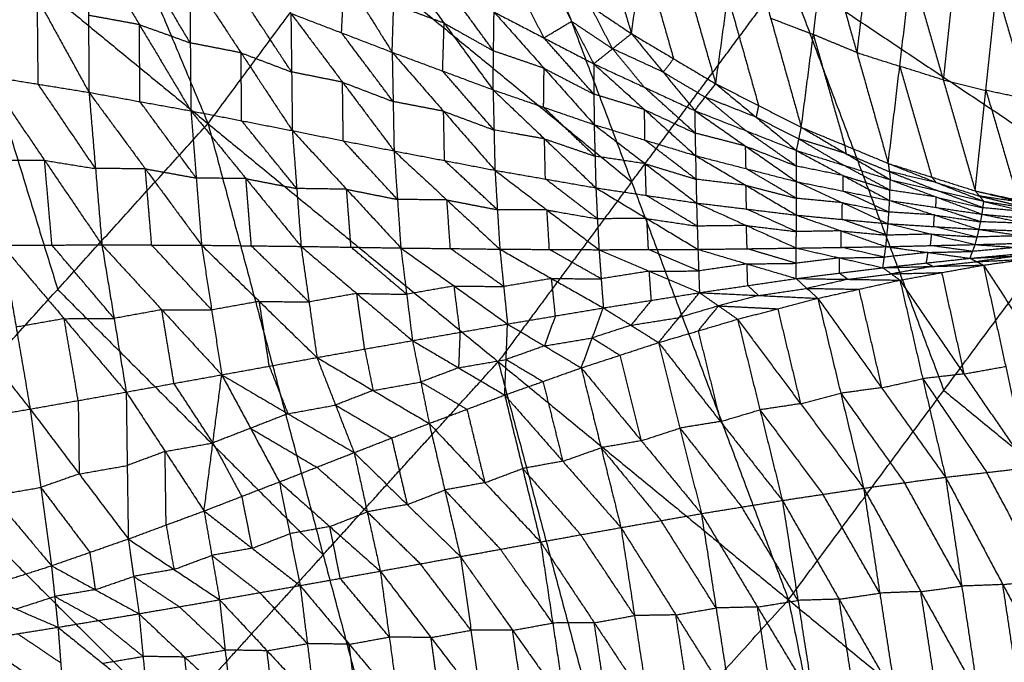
# Model space of a CAD drawing. Header units: millimetres. Extents: x -106 to 110, y -96 to 120.
# Tile 604 of 656: x 39 to 50, y -26 to -19. Entities that reach past the tile are written whole.
import ezdxf

# ---------------------------------------------------------------- set-up
doc = ezdxf.new("R2010")
doc.units = ezdxf.units.MM
doc.header["$MEASUREMENT"] = 0
doc.layers.add('Default', color=7, linetype='Continuous', true_color=0x000000)

msp = doc.modelspace()

# ---------------------------------------------------------------- linework, layer by layer
at = {"layer": 'Default'}
for points in [[(37.507, -11.89, 3.809), (39.241, -16.035, 3.835), (40.976, -20.18, 3.861)], [(46.493, -11.923, 3.861), (48.68, -16.37, 3.907), (50.867, -20.818, 3.952)], [(34.998, -15.273, 3.809), (37.987, -17.727, 3.835), (40.976, -20.18, 3.861)], [(40.976, -20.18, 3.861), (42.457, -18.183, 3.861), (43.937, -16.187, 3.861)], [(43.937, -16.187, 3.861), (45.678, -20.827, 3.907), (47.419, -25.467, 3.952)], [(43.937, -16.187, 3.861), (47.402, -18.502, 3.907), (50.867, -20.818, 3.952)], [(45.002, -16.91, -1.122), (45.339, -18.046, -0.481), (45.676, -19.181, 0.161)], [(45.676, -19.181, 0.161), (45.805, -18.278, -0.528), (45.935, -17.374, -1.218)], [(45.935, -17.374, -1.218), (46.273, -18.556, -0.522), (46.612, -19.738, 0.175)], [(41.961, -17.693, -0.832), (42.491, -18.54, -0.988), (43.02, -19.388, -1.143)], [(37.987, -17.727, 3.835), (38.647, -19.874, 3.848), (39.307, -22.021, 3.861)], [(38.509, -17.751, -1.952), (39.082, -18.792, -1.948), (39.655, -19.833, -1.943)], [(46.612, -19.738, 0.175), (46.746, -18.766, -0.565), (46.88, -17.795, -1.305)], [(46.88, -17.795, -1.305), (47.221, -19.008, -0.558), (47.561, -20.221, 0.19)], [(39.642, -18.123, -1.774), (39.649, -18.978, -1.859), (39.655, -19.833, -1.943)], [(39.642, -18.123, -1.774), (40.214, -19.081, -1.752), (40.786, -20.038, -1.731)], [(42.457, -18.183, 3.861), (44.067, -19.505, 3.884), (45.678, -20.827, 3.907)], [(47.561, -20.221, 0.19), (47.695, -19.191, -0.596), (47.829, -18.16, -1.382)], [(47.829, -18.16, -1.382), (48.178, -19.391, -0.587), (48.526, -20.622, 0.207)], [(40.779, -19.284, -1.654), (40.493, -18.805, -1.665), (40.207, -18.326, -1.676)], [(43.02, -19.388, -1.143), (43.037, -18.856, -0.914), (43.054, -18.325, -0.684)], [(43.054, -18.325, -0.684), (43.597, -19.065, -0.8), (44.14, -19.805, -0.917)], [(45.805, -18.278, -0.528), (45.975, -18.869, -0.18), (46.144, -19.46, 0.168)], [(48.305, -18.312, -1.414), (48.242, -18.852, -1.001), (48.178, -19.391, -0.587)], [(48.526, -20.622, 0.207), (48.654, -19.543, -0.619), (48.782, -18.464, -1.446)], [(48.782, -18.464, -1.446), (49.137, -19.695, -0.61), (49.492, -20.927, 0.225)], [(40.773, -18.53, -1.578), (40.779, -19.284, -1.654), (40.786, -20.038, -1.731)], [(40.773, -18.53, -1.578), (41.343, -19.394, -1.539), (41.912, -20.258, -1.501)], [(42.458, -19.172, -1.255), (42.474, -18.856, -1.121), (42.491, -18.54, -0.988)], [(44.766, -18.572, 0.149), (45.011, -19.044, -0.118), (45.257, -19.516, -0.385)], [(44.766, -18.572, 0.149), (45.221, -18.877, 0.155), (45.676, -19.181, 0.161)], [(45.678, -20.827, 3.907), (46.54, -19.665, 3.907), (47.402, -18.502, 3.907)], [(47.402, -18.502, 3.907), (48.273, -20.822, 3.929), (49.143, -23.142, 3.952)], [(44.145, -19.373, -0.725), (43.874, -19.003, -0.667), (43.603, -18.633, -0.609)], [(49.255, -18.58, -1.47), (49.196, -19.137, -1.04), (49.137, -19.695, -0.61)], [(39.091, -19.742, -2.04), (39.087, -19.267, -1.994), (39.082, -18.792, -1.948)], [(41.904, -19.607, -1.434), (41.619, -19.175, -1.453), (41.334, -18.743, -1.472)], [(44.458, -18.757, -0.193), (44.581, -18.992, -0.326), (44.704, -19.228, -0.46)], [(46.746, -18.766, -0.565), (46.916, -19.373, -0.191), (47.087, -19.979, 0.182)], [(49.492, -20.927, 0.225), (49.611, -19.811, -0.635), (49.729, -18.696, -1.495)], [(49.729, -18.696, -1.495), (50.088, -19.913, -0.625), (50.447, -21.131, 0.245)], [(43.597, -19.065, -0.8), (43.317, -18.961, -0.857), (43.037, -18.856, -0.914)], [(45.466, -19.349, -0.112), (45.344, -19.113, 0.021), (45.221, -18.877, 0.155)], [(40.214, -19.081, -1.752), (39.931, -19.029, -1.805), (39.649, -18.978, -1.859)], [(41.896, -18.956, -1.367), (41.904, -19.607, -1.434), (41.912, -20.258, -1.501)], [(41.896, -18.956, -1.367), (42.458, -19.172, -1.255), (43.02, -19.388, -1.143)], [(41.896, -18.956, -1.367), (42.469, -19.72, -1.312), (43.041, -20.483, -1.257)], [(44.14, -19.805, -0.917), (44.145, -19.373, -0.725), (44.151, -18.941, -0.534)], [(44.151, -18.941, -0.534), (44.704, -19.228, -0.46), (45.257, -19.516, -0.385)], [(44.151, -18.941, -0.534), (44.706, -19.566, -0.614), (45.262, -20.191, -0.693)], [(47.221, -19.008, -0.558), (47.458, -19.099, -0.577), (47.695, -19.191, -0.596)], [(40.221, -19.936, -1.837), (40.217, -19.508, -1.795), (40.214, -19.081, -1.752)], [(40.214, -19.081, -1.752), (40.497, -19.182, -1.703), (40.779, -19.284, -1.654)], [(43.58, -19.596, -1.03), (43.589, -19.331, -0.915), (43.597, -19.065, -0.8)], [(43.597, -19.065, -0.8), (43.871, -19.219, -0.763), (44.145, -19.373, -0.725)], [(44.704, -19.228, -0.46), (44.858, -19.136, -0.289), (45.011, -19.044, -0.118)], [(45.011, -19.044, -0.118), (45.239, -19.196, -0.115), (45.466, -19.349, -0.112)], [(43.031, -19.935, -1.2), (42.745, -19.554, -1.228), (42.458, -19.172, -1.255)], [(45.259, -19.853, -0.539), (44.982, -19.541, -0.5), (44.704, -19.228, -0.46)], [(45.257, -19.516, -0.385), (45.466, -19.349, -0.112), (45.676, -19.181, 0.161)], [(45.676, -19.181, 0.161), (46.027, -19.608, -0.041), (46.378, -20.035, -0.244)], [(45.676, -19.181, 0.161), (46.144, -19.46, 0.168), (46.612, -19.738, 0.175)], [(47.695, -19.191, -0.596), (47.869, -19.806, -0.199), (48.044, -20.421, 0.199)], [(48.178, -19.391, -0.587), (47.936, -19.291, -0.592), (47.695, -19.191, -0.596)], [(41.343, -19.394, -1.539), (41.061, -19.339, -1.597), (40.779, -19.284, -1.654)], [(41.349, -20.148, -1.616), (41.346, -19.771, -1.578), (41.343, -19.394, -1.539)], [(41.343, -19.394, -1.539), (41.623, -19.501, -1.487), (41.904, -19.607, -1.434)], [(43.02, -19.388, -1.143), (43.031, -19.935, -1.2), (43.041, -20.483, -1.257)], [(43.02, -19.388, -1.143), (43.58, -19.596, -1.03), (44.14, -19.805, -0.917)], [(43.02, -19.388, -1.143), (43.591, -20.043, -1.077), (44.161, -20.698, -1.011)], [(44.706, -19.566, -0.614), (44.426, -19.469, -0.67), (44.145, -19.373, -0.725)], [(45.466, -19.349, -0.112), (45.642, -19.562, -0.213), (45.817, -19.775, -0.315)], [(46.027, -19.608, -0.041), (45.747, -19.478, -0.077), (45.466, -19.349, -0.112)], [(48.178, -19.391, -0.587), (48.416, -19.467, -0.603), (48.654, -19.543, -0.619)], [(45.257, -19.516, -0.385), (45.259, -19.853, -0.539), (45.262, -20.191, -0.693)], [(45.257, -19.516, -0.385), (45.817, -19.775, -0.315), (46.378, -20.035, -0.244)], [(45.257, -19.516, -0.385), (45.822, -20.025, -0.434), (46.387, -20.535, -0.482)], [(46.144, -19.46, 0.168), (46.086, -19.534, 0.063), (46.027, -19.608, -0.041)], [(48.654, -19.543, -0.619), (48.831, -20.159, -0.202), (49.009, -20.774, 0.216)], [(49.137, -19.695, -0.61), (48.895, -19.619, -0.615), (48.654, -19.543, -0.619)], [(38.526, -19.651, -2.137), (39.091, -19.742, -2.04), (39.655, -19.833, -1.943)], [(38.526, -19.651, -2.137), (39.162, -20.588, -1.928), (39.798, -21.525, -1.719)], [(42.469, -19.72, -1.312), (42.187, -19.663, -1.373), (41.904, -19.607, -1.434)], [(44.15, -20.251, -0.964), (43.865, -19.924, -0.997), (43.58, -19.596, -1.03)], [(44.701, -19.998, -0.805), (44.704, -19.782, -0.709), (44.706, -19.566, -0.614)], [(44.706, -19.566, -0.614), (44.983, -19.71, -0.577), (45.259, -19.853, -0.539)], [(46.027, -19.608, -0.041), (46.261, -19.747, -0.038), (46.495, -19.886, -0.035)], [(39.727, -20.679, -1.831), (39.409, -20.211, -1.936), (39.091, -19.742, -2.04)], [(42.477, -20.371, -1.379), (42.473, -20.045, -1.346), (42.469, -19.72, -1.312)], [(42.469, -19.72, -1.312), (42.75, -19.828, -1.256), (43.031, -19.935, -1.2)], [(46.382, -20.285, -0.363), (46.1, -20.03, -0.339), (45.817, -19.775, -0.315)], [(46.378, -20.035, -0.244), (46.495, -19.886, -0.035), (46.612, -19.738, 0.175)], [(46.612, -19.738, 0.175), (47.06, -20.109, 0.03), (47.508, -20.479, -0.114)], [(46.612, -19.738, 0.175), (47.087, -19.979, 0.182), (47.561, -20.221, 0.19)], [(49.137, -19.695, -0.61), (49.374, -19.753, -0.622), (49.611, -19.811, -0.635)], [(39.655, -19.833, -1.943), (39.727, -20.679, -1.831), (39.798, -21.525, -1.719)], [(39.655, -19.833, -1.943), (40.221, -19.936, -1.837), (40.786, -20.038, -1.731)], [(39.655, -19.833, -1.943), (40.28, -20.682, -1.736), (40.905, -21.53, -1.528)], [(44.14, -19.805, -0.917), (44.15, -20.251, -0.964), (44.161, -20.698, -1.011)], [(44.14, -19.805, -0.917), (44.701, -19.998, -0.805), (45.262, -20.191, -0.693)], [(44.14, -19.805, -0.917), (44.711, -20.349, -0.842), (45.281, -20.893, -0.767)], [(45.822, -20.025, -0.434), (45.541, -19.939, -0.487), (45.259, -19.853, -0.539)], [(46.495, -19.886, -0.035), (46.719, -20.072, -0.107), (46.943, -20.257, -0.179)], [(47.06, -20.109, 0.03), (46.778, -19.997, -0.002), (46.495, -19.886, -0.035)], [(49.611, -19.811, -0.635), (49.79, -20.42, -0.2), (49.969, -21.029, 0.235)], [(50.088, -19.913, -0.625), (49.849, -19.862, -0.63), (49.611, -19.811, -0.635)], [(40.845, -20.784, -1.63), (40.533, -20.36, -1.733), (40.221, -19.936, -1.837)], [(43.591, -20.043, -1.077), (43.311, -19.989, -1.139), (43.031, -19.935, -1.2)], [(45.272, -20.542, -0.73), (44.986, -20.27, -0.768), (44.701, -19.998, -0.805)], [(47.087, -19.979, 0.182), (47.073, -20.044, 0.106), (47.06, -20.109, 0.03)], [(40.786, -20.038, -1.731), (40.845, -20.784, -1.63), (40.905, -21.53, -1.528)], [(40.786, -20.038, -1.731), (41.349, -20.148, -1.616), (41.912, -20.258, -1.501)], [(40.786, -20.038, -1.731), (41.397, -20.791, -1.526), (42.009, -21.543, -1.321)], [(43.601, -20.59, -1.134), (43.596, -20.317, -1.105), (43.591, -20.043, -1.077)], [(43.591, -20.043, -1.077), (43.871, -20.147, -1.02), (44.15, -20.251, -0.964)], [(45.824, -20.363, -0.588), (45.823, -20.194, -0.511), (45.822, -20.025, -0.434)], [(45.822, -20.025, -0.434), (46.102, -20.155, -0.398), (46.382, -20.285, -0.363)], [(46.378, -20.035, -0.244), (46.382, -20.285, -0.363), (46.387, -20.535, -0.482)], [(46.378, -20.035, -0.244), (46.943, -20.43, -0.266), (47.508, -20.824, -0.289)], [(46.378, -20.035, -0.244), (46.943, -20.257, -0.179), (47.508, -20.479, -0.114)], [(47.06, -20.109, 0.03), (47.298, -20.229, 0.034), (47.535, -20.35, 0.038)], [(37.638, -23.863, 3.861), (39.307, -22.021, 3.861), (40.976, -20.18, 3.861)], [(40.976, -20.18, 3.861), (42.254, -24.968, 3.907), (43.531, -29.757, 3.952)], [(40.976, -20.18, 3.861), (44.197, -22.824, 3.907), (47.419, -25.467, 3.952)], [(41.961, -20.901, -1.411), (41.655, -20.525, -1.514), (41.349, -20.148, -1.616)], [(45.262, -20.191, -0.693), (45.272, -20.542, -0.73), (45.281, -20.893, -0.767)], [(45.262, -20.191, -0.693), (45.824, -20.363, -0.588), (46.387, -20.535, -0.482)], [(45.262, -20.191, -0.693), (45.83, -20.626, -0.615), (46.398, -21.061, -0.536)], [(41.912, -20.258, -1.501), (41.961, -20.901, -1.411), (42.009, -21.543, -1.321)], [(41.912, -20.258, -1.501), (42.477, -20.371, -1.379), (43.041, -20.483, -1.257)], [(41.912, -20.258, -1.501), (42.514, -20.909, -1.302), (43.116, -21.561, -1.102)], [(44.711, -20.349, -0.842), (44.43, -20.3, -0.903), (44.15, -20.251, -0.964)], [(46.943, -20.43, -0.266), (46.663, -20.357, -0.315), (46.382, -20.285, -0.363)], [(47.508, -20.652, -0.201), (47.226, -20.455, -0.19), (46.943, -20.257, -0.179)], [(47.508, -20.479, -0.114), (47.535, -20.35, 0.038), (47.561, -20.221, 0.19)], [(47.561, -20.221, 0.19), (48.044, -20.421, 0.199), (48.526, -20.622, 0.207)], [(47.561, -20.221, 0.19), (48.056, -20.512, 0.091), (48.55, -20.803, -0.008)], [(43.079, -21.022, -1.18), (42.778, -20.696, -1.28), (42.477, -20.371, -1.379)], [(44.721, -20.795, -0.889), (44.716, -20.572, -0.865), (44.711, -20.349, -0.842)], [(44.711, -20.349, -0.842), (44.991, -20.445, -0.786), (45.272, -20.542, -0.73)], [(46.393, -20.798, -0.509), (46.108, -20.58, -0.548), (45.824, -20.363, -0.588)], [(46.948, -20.68, -0.385), (46.945, -20.555, -0.326), (46.943, -20.43, -0.266)], [(46.943, -20.43, -0.266), (47.226, -20.541, -0.234), (47.508, -20.652, -0.201)], [(47.535, -20.35, 0.038), (47.782, -20.496, -0.011), (48.029, -20.641, -0.061)], [(48.056, -20.512, 0.091), (47.795, -20.431, 0.065), (47.535, -20.35, 0.038)], [(48.044, -20.421, 0.199), (48.05, -20.467, 0.145), (48.056, -20.512, 0.091)], [(43.041, -20.483, -1.257), (43.079, -21.022, -1.18), (43.116, -21.561, -1.102)], [(43.041, -20.483, -1.257), (43.601, -20.59, -1.134), (44.161, -20.698, -1.011)], [(43.041, -20.483, -1.257), (43.628, -21.028, -1.069), (44.215, -21.574, -0.881)], [(45.83, -20.626, -0.615), (45.551, -20.584, -0.672), (45.272, -20.542, -0.73)], [(46.387, -20.535, -0.482), (46.393, -20.798, -0.509), (46.398, -21.061, -0.536)], [(46.387, -20.535, -0.482), (46.947, -20.865, -0.404), (47.507, -21.196, -0.326)], [(46.387, -20.535, -0.482), (46.948, -20.68, -0.385), (47.508, -20.824, -0.289)], [(47.508, -20.824, -0.289), (47.508, -20.652, -0.201), (47.508, -20.479, -0.114)], [(47.508, -20.479, -0.114), (48.025, -20.757, -0.124), (48.542, -21.034, -0.134)], [(47.508, -20.479, -0.114), (48.029, -20.641, -0.061), (48.55, -20.803, -0.008)], [(48.056, -20.512, 0.091), (48.297, -20.612, 0.095), (48.538, -20.713, 0.1)], [(39.162, -20.588, -1.928), (38.885, -20.59, -1.972), (38.609, -20.592, -2.015)], [(39.244, -21.529, -1.807), (39.203, -21.058, -1.867), (39.162, -20.588, -1.928)], [(39.162, -20.588, -1.928), (39.444, -20.634, -1.88), (39.727, -20.679, -1.831)], [(44.188, -21.136, -0.946), (43.895, -20.863, -1.04), (43.601, -20.59, -1.134)], [(45.84, -20.977, -0.651), (45.835, -20.801, -0.633), (45.83, -20.626, -0.615)], [(45.83, -20.626, -0.615), (46.111, -20.712, -0.562), (46.393, -20.798, -0.509)], [(48.025, -20.757, -0.124), (47.767, -20.704, -0.163), (47.508, -20.652, -0.201)], [(48.546, -20.919, -0.071), (48.288, -20.78, -0.066), (48.029, -20.641, -0.061)], [(48.526, -20.622, 0.207), (48.538, -20.713, 0.1), (48.55, -20.803, -0.008)], [(48.526, -20.622, 0.207), (49.009, -20.774, 0.216), (49.492, -20.927, 0.225)], [(48.526, -20.622, 0.207), (49.056, -20.833, 0.145), (49.587, -21.043, 0.082)], [(40.28, -20.682, -1.736), (40.003, -20.68, -1.784), (39.727, -20.679, -1.831)], [(40.351, -21.528, -1.624), (40.316, -21.105, -1.68), (40.28, -20.682, -1.736)], [(40.28, -20.682, -1.736), (40.563, -20.733, -1.683), (40.845, -20.784, -1.63)], [(44.161, -20.698, -1.011), (44.188, -21.136, -0.946), (44.215, -21.574, -0.881)], [(44.161, -20.698, -1.011), (44.721, -20.795, -0.889), (45.281, -20.893, -0.767)], [(44.161, -20.698, -1.011), (44.738, -21.139, -0.836), (45.316, -21.58, -0.662)], [(47.508, -21.01, -0.308), (47.228, -20.845, -0.346), (46.948, -20.68, -0.385)], [(48.025, -20.929, -0.212), (48.025, -20.843, -0.168), (48.025, -20.757, -0.124)], [(48.025, -20.757, -0.124), (48.286, -20.838, -0.097), (48.546, -20.919, -0.071)], [(48.538, -20.713, 0.1), (48.803, -20.818, 0.068), (49.069, -20.923, 0.037)], [(49.056, -20.833, 0.145), (48.797, -20.773, 0.122), (48.538, -20.713, 0.1)], [(41.397, -20.791, -1.526), (41.121, -20.788, -1.578), (40.845, -20.784, -1.63)], [(41.457, -21.537, -1.425), (41.427, -21.164, -1.475), (41.397, -20.791, -1.526)], [(41.397, -20.791, -1.526), (41.679, -20.846, -1.469), (41.961, -20.901, -1.411)], [(45.678, -20.827, 3.907), (44.938, -21.825, 3.907), (44.197, -22.824, 3.907)], [(45.298, -21.236, -0.714), (45.01, -21.016, -0.801), (44.721, -20.795, -0.889)], [(46.947, -20.865, -0.404), (46.67, -20.832, -0.456), (46.393, -20.798, -0.509)], [(46.953, -21.128, -0.431), (46.95, -20.997, -0.417), (46.947, -20.865, -0.404)], [(46.947, -20.865, -0.404), (47.227, -20.938, -0.356), (47.508, -21.01, -0.308)], [(47.419, -25.467, 3.952), (49.143, -23.142, 3.952), (50.867, -20.818, 3.952)], [(47.507, -21.196, -0.326), (47.508, -21.01, -0.308), (47.508, -20.824, -0.289)], [(47.508, -20.824, -0.289), (48.017, -21.058, -0.224), (48.525, -21.291, -0.158)], [(47.508, -20.824, -0.289), (48.025, -20.929, -0.212), (48.542, -21.034, -0.134)], [(48.542, -21.034, -0.134), (48.546, -20.919, -0.071), (48.55, -20.803, -0.008)], [(48.55, -20.803, -0.008), (49.059, -20.995, -0.006), (49.568, -21.186, -0.005)], [(48.55, -20.803, -0.008), (49.069, -20.923, 0.037), (49.587, -21.043, 0.082)], [(49.009, -20.774, 0.216), (49.033, -20.803, 0.18), (49.056, -20.833, 0.145)], [(49.056, -20.833, 0.145), (49.298, -20.909, 0.149), (49.54, -20.985, 0.154)], [(42.514, -20.909, -1.302), (42.238, -20.905, -1.356), (41.961, -20.901, -1.411)], [(42.563, -21.552, -1.212), (42.539, -21.231, -1.257), (42.514, -20.909, -1.302)], [(42.514, -20.909, -1.302), (42.797, -20.966, -1.241), (43.079, -21.022, -1.18)], [(45.281, -20.893, -0.767), (45.298, -21.236, -0.714), (45.316, -21.58, -0.662)], [(45.281, -20.893, -0.767), (45.84, -20.977, -0.651), (46.398, -21.061, -0.536)], [(45.281, -20.893, -0.767), (45.847, -21.234, -0.611), (46.414, -21.576, -0.455)], [(46.406, -21.318, -0.495), (46.123, -21.148, -0.573), (45.84, -20.977, -0.651)], [(48.534, -21.162, -0.146), (48.279, -21.046, -0.179), (48.025, -20.929, -0.212)], [(49.059, -20.995, -0.006), (48.803, -20.957, -0.039), (48.546, -20.919, -0.071)], [(49.577, -21.114, 0.039), (49.323, -21.019, 0.038), (49.069, -20.923, 0.037)], [(49.492, -20.927, 0.225), (49.54, -20.985, 0.154), (49.587, -21.043, 0.082)], [(49.492, -20.927, 0.225), (49.969, -21.029, 0.235), (50.447, -21.131, 0.245)], [(49.492, -20.927, 0.225), (50.051, -21.062, 0.19), (50.609, -21.197, 0.155)], [(43.628, -21.028, -1.069), (43.353, -21.025, -1.124), (43.079, -21.022, -1.18)], [(43.666, -21.567, -0.991), (43.647, -21.298, -1.03), (43.628, -21.028, -1.069)], [(43.628, -21.028, -1.069), (43.908, -21.082, -1.007), (44.188, -21.136, -0.946)], [(46.398, -21.061, -0.536), (46.406, -21.318, -0.495), (46.414, -21.576, -0.455)], [(46.398, -21.061, -0.536), (46.952, -21.311, -0.401), (47.506, -21.562, -0.267)], [(46.398, -21.061, -0.536), (46.953, -21.128, -0.431), (47.507, -21.196, -0.326)], [(48.017, -21.058, -0.224), (47.762, -21.034, -0.266), (47.508, -21.01, -0.308)], [(48.016, -21.244, -0.242), (48.016, -21.151, -0.233), (48.017, -21.058, -0.224)], [(48.017, -21.058, -0.224), (48.275, -21.11, -0.185), (48.534, -21.162, -0.146)], [(48.525, -21.291, -0.158), (48.534, -21.162, -0.146), (48.542, -21.034, -0.134)], [(48.542, -21.034, -0.134), (49.039, -21.194, -0.077), (49.535, -21.355, -0.019)], [(48.542, -21.034, -0.134), (49.055, -21.11, -0.07), (49.568, -21.186, -0.005)], [(49.055, -21.11, -0.07), (49.057, -21.052, -0.038), (49.059, -20.995, -0.006)], [(49.059, -20.995, -0.006), (49.318, -21.054, 0.016), (49.577, -21.114, 0.039)], [(49.54, -20.985, 0.154), (49.819, -21.053, 0.136), (50.098, -21.12, 0.119)], [(50.051, -21.062, 0.19), (49.795, -21.023, 0.172), (49.54, -20.985, 0.154)], [(49.568, -21.186, -0.005), (49.577, -21.114, 0.039), (49.587, -21.043, 0.082)], [(49.587, -21.043, 0.082), (50.084, -21.162, 0.089), (50.58, -21.28, 0.097)], [(49.587, -21.043, 0.082), (50.098, -21.12, 0.119), (50.609, -21.197, 0.155)], [(44.738, -21.139, -0.836), (44.463, -21.137, -0.891), (44.188, -21.136, -0.946)], [(44.765, -21.577, -0.771), (44.752, -21.358, -0.804), (44.738, -21.139, -0.836)], [(44.738, -21.139, -0.836), (45.018, -21.188, -0.775), (45.298, -21.236, -0.714)], [(47.506, -21.379, -0.297), (47.23, -21.254, -0.364), (46.953, -21.128, -0.431)], [(47.506, -21.562, -0.267), (47.506, -21.379, -0.297), (47.507, -21.196, -0.326)], [(47.507, -21.196, -0.326), (48.003, -21.371, -0.221), (48.5, -21.546, -0.116)], [(47.507, -21.196, -0.326), (48.016, -21.244, -0.242), (48.525, -21.291, -0.158)], [(49.039, -21.194, -0.077), (48.786, -21.178, -0.111), (48.534, -21.162, -0.146)], [(49.03, -21.323, -0.089), (49.035, -21.258, -0.083), (49.039, -21.194, -0.077)], [(49.039, -21.194, -0.077), (49.295, -21.232, -0.044), (49.552, -21.27, -0.012)], [(49.552, -21.27, -0.012), (49.303, -21.19, -0.041), (49.055, -21.11, -0.07)], [(49.535, -21.355, -0.019), (49.552, -21.27, -0.012), (49.568, -21.186, -0.005)], [(49.568, -21.186, -0.005), (50.052, -21.287, 0.042), (50.537, -21.388, 0.09)], [(49.568, -21.186, -0.005), (50.074, -21.233, 0.046), (50.58, -21.28, 0.097)], [(50.084, -21.162, 0.089), (49.831, -21.138, 0.064), (49.577, -21.114, 0.039)], [(45.847, -21.234, -0.611), (45.573, -21.235, -0.662), (45.298, -21.236, -0.714)], [(45.865, -21.578, -0.558), (45.856, -21.406, -0.584), (45.847, -21.234, -0.611)], [(45.847, -21.234, -0.611), (46.127, -21.276, -0.553), (46.406, -21.318, -0.495)], [(46.952, -21.311, -0.401), (46.679, -21.315, -0.448), (46.406, -21.318, -0.495)], [(46.96, -21.569, -0.361), (46.956, -21.44, -0.381), (46.952, -21.311, -0.401)], [(46.952, -21.311, -0.401), (47.229, -21.345, -0.349), (47.506, -21.379, -0.297)], [(48.512, -21.419, -0.137), (48.264, -21.331, -0.19), (48.016, -21.244, -0.242)], [(48.5, -21.546, -0.116), (48.512, -21.419, -0.137), (48.525, -21.291, -0.158)], [(48.525, -21.291, -0.158), (49.008, -21.407, -0.075), (49.491, -21.523, 0.009)], [(48.525, -21.291, -0.158), (49.03, -21.323, -0.089), (49.535, -21.355, -0.019)], [(50.052, -21.287, 0.042), (49.802, -21.278, 0.015), (49.552, -21.27, -0.012)], [(48.003, -21.371, -0.221), (47.755, -21.375, -0.259), (47.506, -21.379, -0.297)], [(48.003, -21.554, -0.191), (48.003, -21.462, -0.206), (48.003, -21.371, -0.221)], [(48.003, -21.371, -0.221), (48.258, -21.395, -0.179), (48.512, -21.419, -0.137)], [(49.008, -21.407, -0.075), (48.76, -21.413, -0.106), (48.512, -21.419, -0.137)], [(48.995, -21.534, -0.053), (49.002, -21.471, -0.064), (49.008, -21.407, -0.075)], [(49.008, -21.407, -0.075), (49.261, -21.423, -0.04), (49.513, -21.439, -0.005)], [(49.513, -21.439, -0.005), (49.272, -21.381, -0.047), (49.03, -21.323, -0.089)], [(49.491, -21.523, 0.009), (49.513, -21.439, -0.005), (49.535, -21.355, -0.019)], [(49.535, -21.355, -0.019), (50.008, -21.425, 0.044), (50.48, -21.495, 0.108)], [(49.535, -21.355, -0.019), (50.036, -21.371, 0.035), (50.537, -21.388, 0.09)], [(38.691, -21.532, -1.894), (39.244, -21.529, -1.807), (39.798, -21.525, -1.719)], [(39.933, -22.343, -1.377), (39.589, -21.936, -1.592), (39.244, -21.529, -1.807)], [(39.798, -21.525, -1.719), (39.933, -22.343, -1.377), (40.068, -23.16, -1.035)], [(39.798, -21.525, -1.719), (40.351, -21.528, -1.624), (40.905, -21.53, -1.528)], [(39.798, -21.525, -1.719), (40.463, -22.247, -1.314), (41.128, -22.969, -0.909)], [(41.016, -22.249, -1.219), (40.684, -21.889, -1.421), (40.351, -21.528, -1.624)], [(48.5, -21.546, -0.116), (48.995, -21.534, -0.053), (49.491, -21.523, 0.009)], [(49.434, -21.675, 0.096), (49.463, -21.599, 0.053), (49.491, -21.523, 0.009)], [(49.491, -21.523, 0.009), (49.986, -21.509, 0.058), (50.48, -21.495, 0.108)], [(49.491, -21.523, 0.009), (49.951, -21.555, 0.087), (50.41, -21.587, 0.164)], [(50.008, -21.425, 0.044), (49.761, -21.432, 0.02), (49.513, -21.439, -0.005)], [(37.593, -21.552, -2.051), (38.297, -22.45, -1.6), (39.002, -23.349, -1.149)], [(38.691, -21.532, -1.894), (38.846, -22.44, -1.522), (39.002, -23.349, -1.149)], [(38.691, -21.532, -1.894), (39.379, -22.346, -1.464), (40.068, -23.16, -1.035)], [(40.905, -21.53, -1.528), (41.016, -22.249, -1.219), (41.128, -22.969, -0.909)], [(40.905, -21.53, -1.528), (41.457, -21.537, -1.425), (42.009, -21.543, -1.321)], [(40.905, -21.53, -1.528), (41.545, -22.154, -1.151), (42.185, -22.777, -0.775)], [(42.097, -22.16, -1.048), (41.777, -21.849, -1.236), (41.457, -21.537, -1.425)], [(42.009, -21.543, -1.321), (42.097, -22.16, -1.048), (42.185, -22.777, -0.775)], [(42.009, -21.543, -1.321), (42.563, -21.552, -1.212), (43.116, -21.561, -1.102)], [(42.009, -21.543, -1.321), (42.627, -22.066, -0.977), (43.245, -22.589, -0.632)], [(43.181, -22.075, -0.867), (42.872, -21.813, -1.04), (42.563, -21.552, -1.212)], [(43.116, -21.561, -1.102), (43.181, -22.075, -0.867), (43.245, -22.589, -0.632)], [(43.116, -21.561, -1.102), (43.666, -21.567, -0.991), (44.215, -21.574, -0.881)], [(43.116, -21.561, -1.102), (43.708, -21.983, -0.795), (44.3, -22.405, -0.488)], [(44.258, -21.989, -0.684), (43.962, -21.778, -0.838), (43.666, -21.567, -0.991)], [(44.215, -21.574, -0.881), (44.258, -21.989, -0.684), (44.3, -22.405, -0.488)], [(44.215, -21.574, -0.881), (44.765, -21.577, -0.771), (45.316, -21.58, -0.662)], [(44.215, -21.574, -0.881), (44.789, -21.9, -0.613), (45.364, -22.226, -0.346)], [(45.34, -21.903, -0.504), (45.052, -21.74, -0.638), (44.765, -21.577, -0.771)], [(45.316, -21.58, -0.662), (45.865, -21.578, -0.558), (46.414, -21.576, -0.455)], [(45.316, -21.58, -0.662), (45.34, -21.903, -0.504), (45.364, -22.226, -0.346)], [(45.316, -21.58, -0.662), (45.873, -21.818, -0.436), (46.431, -22.057, -0.211)], [(46.422, -21.816, -0.333), (46.143, -21.697, -0.445), (45.865, -21.578, -0.558)], [(46.414, -21.576, -0.455), (46.96, -21.569, -0.361), (47.506, -21.562, -0.267)], [(46.414, -21.576, -0.455), (46.422, -21.816, -0.333), (46.431, -22.057, -0.211)], [(46.414, -21.576, -0.455), (46.959, -21.738, -0.271), (47.504, -21.9, -0.088)], [(47.505, -21.731, -0.177), (47.232, -21.65, -0.269), (46.96, -21.569, -0.361)], [(47.504, -21.9, -0.088), (47.505, -21.731, -0.177), (47.506, -21.562, -0.267)], [(47.506, -21.562, -0.267), (48.003, -21.554, -0.191), (48.5, -21.546, -0.116)], [(47.506, -21.562, -0.267), (47.986, -21.671, -0.127), (48.466, -21.78, 0.012)], [(48.483, -21.663, -0.052), (48.243, -21.608, -0.122), (48.003, -21.554, -0.191)], [(48.466, -21.78, 0.012), (48.483, -21.663, -0.052), (48.5, -21.546, -0.116)], [(48.967, -21.61, -0.01), (48.725, -21.637, -0.031), (48.483, -21.663, -0.052)], [(48.5, -21.546, -0.116), (48.967, -21.61, -0.01), (49.434, -21.675, 0.096)], [(48.95, -21.727, 0.054), (48.959, -21.669, 0.022), (48.967, -21.61, -0.01)], [(48.967, -21.61, -0.01), (49.215, -21.605, 0.021), (49.463, -21.599, 0.053)], [(49.463, -21.599, 0.053), (49.229, -21.567, 0), (48.995, -21.534, -0.053)], [(49.434, -21.675, 0.096), (49.922, -21.631, 0.13), (50.41, -21.587, 0.164)], [(49.434, -21.675, 0.096), (49.98, -21.648, 0.175), (50.525, -21.621, 0.253)], [(49.951, -21.555, 0.087), (49.707, -21.577, 0.07), (49.463, -21.599, 0.053)], [(49.582, -21.751, 0.237), (50.054, -21.686, 0.245), (50.525, -21.621, 0.253)], [(46.959, -21.738, -0.271), (46.691, -21.777, -0.302), (46.422, -21.816, -0.333)], [(46.959, -21.738, -0.271), (47.232, -21.734, -0.224), (47.505, -21.731, -0.177)], [(46.967, -21.978, -0.149), (46.963, -21.858, -0.21), (46.959, -21.738, -0.271)], [(47.986, -21.671, -0.127), (47.745, -21.701, -0.152), (47.505, -21.731, -0.177)], [(47.985, -21.84, -0.038), (47.985, -21.755, -0.083), (47.986, -21.671, -0.127)], [(47.986, -21.671, -0.127), (48.234, -21.667, -0.09), (48.483, -21.663, -0.052)], [(48.466, -21.78, 0.012), (48.95, -21.727, 0.054), (49.434, -21.675, 0.096)], [(48.95, -21.727, 0.054), (48.987, -21.746, 0.089), (49.024, -21.765, 0.125)], [(49.024, -21.765, 0.125), (49.266, -21.739, 0.146), (49.508, -21.713, 0.167)], [(49.434, -21.675, 0.096), (49.508, -21.713, 0.167), (49.582, -21.751, 0.237)], [(49.98, -21.648, 0.175), (49.744, -21.68, 0.171), (49.508, -21.713, 0.167)], [(49.508, -21.713, 0.167), (49.781, -21.699, 0.206), (50.054, -21.686, 0.245)], [(45.873, -21.818, -0.436), (45.606, -21.861, -0.47), (45.34, -21.903, -0.504)], [(45.873, -21.818, -0.436), (46.148, -21.817, -0.385), (46.422, -21.816, -0.333)], [(45.897, -22.142, -0.279), (45.885, -21.98, -0.357), (45.873, -21.818, -0.436)], [(47.504, -21.9, -0.088), (47.985, -21.84, -0.038), (48.466, -21.78, 0.012)], [(47.985, -21.84, -0.038), (48.032, -21.874, 0.015), (48.08, -21.909, 0.068)], [(48.08, -21.909, 0.068), (48.321, -21.879, 0.093), (48.561, -21.849, 0.118)], [(48.466, -21.78, 0.012), (49.024, -21.765, 0.125), (49.582, -21.751, 0.237)], [(48.466, -21.78, 0.012), (48.561, -21.849, 0.118), (48.656, -21.918, 0.223)], [(49.024, -21.765, 0.125), (48.793, -21.807, 0.121), (48.561, -21.849, 0.118)], [(48.561, -21.849, 0.118), (48.84, -21.841, 0.174), (49.119, -21.834, 0.23)], [(48.656, -21.918, 0.223), (49.119, -21.834, 0.23), (49.582, -21.751, 0.237)], [(49.119, -21.834, 0.23), (49.243, -22.397, -0.21), (49.367, -22.959, -0.651)], [(49.582, -21.751, 0.237), (49.83, -22.876, -0.644), (50.078, -24.001, -1.525)], [(49.582, -21.751, 0.237), (50.292, -22.833, -0.654), (51.001, -23.916, -1.546)], [(44.789, -21.9, -0.613), (44.523, -21.945, -0.649), (44.258, -21.989, -0.684)], [(44.832, -22.315, -0.417), (44.811, -22.108, -0.515), (44.789, -21.9, -0.613)], [(44.789, -21.9, -0.613), (45.064, -21.902, -0.559), (45.34, -21.903, -0.504)], [(46.431, -22.057, -0.211), (46.967, -21.978, -0.149), (47.504, -21.9, -0.088)], [(47.504, -21.9, -0.088), (47.624, -22.01, 0.062), (47.745, -22.12, 0.211)], [(47.504, -21.9, -0.088), (48.08, -21.909, 0.068), (48.656, -21.918, 0.223)], [(48.08, -21.909, 0.068), (47.852, -21.959, 0.065), (47.624, -22.01, 0.062)], [(47.745, -22.12, 0.211), (48.2, -22.019, 0.217), (48.656, -21.918, 0.223)], [(48.656, -21.918, 0.223), (48.909, -23.012, -0.633), (49.162, -24.106, -1.49)], [(48.656, -21.918, 0.223), (49.367, -22.959, -0.651), (50.078, -24.001, -1.525)], [(39.307, -22.021, 3.861), (40.78, -23.495, 3.884), (42.254, -24.968, 3.907)], [(42.627, -22.066, -0.977), (42.362, -22.113, -1.012), (42.097, -22.16, -1.048)], [(42.715, -22.683, -0.704), (42.671, -22.375, -0.84), (42.627, -22.066, -0.977)], [(42.627, -22.066, -0.977), (42.904, -22.07, -0.922), (43.181, -22.075, -0.867)], [(43.708, -21.983, -0.795), (43.444, -22.029, -0.831), (43.181, -22.075, -0.867)], [(43.773, -22.497, -0.56), (43.741, -22.24, -0.678), (43.708, -21.983, -0.795)], [(43.708, -21.983, -0.795), (43.983, -21.986, -0.74), (44.258, -21.989, -0.684)], [(45.364, -22.226, -0.346), (45.897, -22.142, -0.279), (46.431, -22.057, -0.211)], [(45.977, -22.611, 0.192), (46.204, -22.334, -0.009), (46.431, -22.057, -0.211)], [(46.431, -22.057, -0.211), (46.643, -22.204, -0.005), (46.854, -22.352, 0.201)], [(46.431, -22.057, -0.211), (47.088, -22.088, 0), (47.745, -22.12, 0.211)], [(46.967, -21.978, -0.149), (47.028, -22.033, -0.075), (47.088, -22.088, 0)], [(47.088, -22.088, 0), (47.356, -22.049, 0.031), (47.624, -22.01, 0.062)], [(47.624, -22.01, 0.062), (47.912, -22.014, 0.14), (48.2, -22.019, 0.217)], [(48.2, -22.019, 0.217), (48.327, -22.566, -0.211), (48.453, -23.113, -0.639)], [(41.545, -22.154, -1.151), (41.28, -22.202, -1.185), (41.016, -22.249, -1.219)], [(41.656, -22.873, -0.842), (41.601, -22.513, -0.997), (41.545, -22.154, -1.151)], [(41.545, -22.154, -1.151), (41.821, -22.157, -1.1), (42.097, -22.16, -1.048)], [(45.897, -22.142, -0.279), (45.784, -22.28, -0.178), (45.67, -22.419, -0.077)], [(47.088, -22.088, 0), (46.865, -22.146, -0.002), (46.643, -22.204, -0.005)], [(46.854, -22.352, 0.201), (47.299, -22.236, 0.206), (47.745, -22.12, 0.211)], [(47.745, -22.12, 0.211), (47.999, -23.174, -0.613), (48.253, -24.228, -1.438)], [(47.745, -22.12, 0.211), (48.453, -23.113, -0.639), (49.162, -24.106, -1.49)], [(40.463, -22.247, -1.314), (40.198, -22.295, -1.346), (39.933, -22.343, -1.377)], [(40.598, -23.064, -0.972), (40.53, -22.656, -1.143), (40.463, -22.247, -1.314)], [(40.463, -22.247, -1.314), (40.739, -22.248, -1.267), (41.016, -22.249, -1.219)], [(44.3, -22.405, -0.488), (44.832, -22.315, -0.417), (45.364, -22.226, -0.346)], [(45.119, -22.892, 0.185), (45.241, -22.559, -0.081), (45.364, -22.226, -0.346)], [(45.364, -22.226, -0.346), (45.67, -22.419, -0.077), (45.977, -22.611, 0.192)], [(46.643, -22.204, -0.005), (46.423, -22.269, -0.007), (46.204, -22.334, -0.009)], [(46.416, -22.482, 0.197), (46.529, -22.343, 0.096), (46.643, -22.204, -0.005)], [(46.643, -22.204, -0.005), (46.971, -22.22, 0.101), (47.299, -22.236, 0.206)], [(47.299, -22.236, 0.206), (47.426, -22.763, -0.206), (47.553, -23.29, -0.618)], [(39.379, -22.346, -1.464), (39.113, -22.393, -1.493), (38.846, -22.44, -1.522)], [(39.379, -22.346, -1.464), (39.656, -22.344, -1.421), (39.933, -22.343, -1.377)], [(39.535, -23.255, -1.092), (39.457, -22.8, -1.278), (39.379, -22.346, -1.464)], [(44.832, -22.315, -0.417), (44.771, -22.482, -0.285), (44.71, -22.648, -0.152)], [(45.67, -22.419, -0.077), (45.937, -22.376, -0.043), (46.204, -22.334, -0.009)], [(45.977, -22.611, 0.192), (46.416, -22.482, 0.197), (46.854, -22.352, 0.201)], [(46.854, -22.352, 0.201), (47.102, -23.358, -0.585), (47.351, -24.364, -1.371)], [(46.854, -22.352, 0.201), (47.553, -23.29, -0.618), (48.253, -24.228, -1.438)], [(43.245, -22.589, -0.632), (43.773, -22.497, -0.56), (44.3, -22.405, -0.488)], [(43.773, -22.497, -0.56), (43.765, -22.694, -0.394), (43.757, -22.891, -0.227)], [(44.269, -23.194, 0.178), (44.285, -22.799, -0.155), (44.3, -22.405, -0.488)], [(44.3, -22.405, -0.488), (44.71, -22.648, -0.152), (45.119, -22.892, 0.185)], [(45.67, -22.419, -0.077), (45.456, -22.489, -0.079), (45.241, -22.559, -0.081)], [(46.416, -22.482, 0.197), (46.54, -22.985, -0.196), (46.664, -23.488, -0.589)], [(42.185, -22.777, -0.775), (42.715, -22.683, -0.704), (43.245, -22.589, -0.632)], [(43.245, -22.589, -0.632), (43.338, -23.049, -0.23), (43.431, -23.509, 0.172)], [(43.245, -22.589, -0.632), (43.757, -22.891, -0.227), (44.269, -23.194, 0.178)], [(44.71, -22.648, -0.152), (44.976, -22.604, -0.116), (45.241, -22.559, -0.081)], [(45.119, -22.892, 0.185), (45.548, -22.752, 0.189), (45.977, -22.611, 0.192)], [(45.241, -22.559, -0.081), (45.395, -22.656, 0.054), (45.548, -22.752, 0.189)], [(45.977, -22.611, 0.192), (46.214, -23.561, -0.549), (46.452, -24.51, -1.291)], [(45.977, -22.611, 0.192), (46.664, -23.488, -0.589), (47.351, -24.364, -1.371)], [(42.715, -22.683, -0.704), (42.761, -22.913, -0.502), (42.808, -23.143, -0.301)], [(44.71, -22.648, -0.152), (44.497, -22.724, -0.154), (44.285, -22.799, -0.155)], [(41.128, -22.969, -0.909), (41.656, -22.873, -0.842), (42.185, -22.777, -0.775)], [(42.185, -22.777, -0.775), (42.391, -23.305, -0.304), (42.598, -23.833, 0.167)], [(42.185, -22.777, -0.775), (42.808, -23.143, -0.301), (43.431, -23.509, 0.172)], [(42.254, -24.968, 3.907), (43.225, -23.896, 3.907), (44.197, -22.824, 3.907)], [(43.757, -22.891, -0.227), (44.021, -22.845, -0.191), (44.285, -22.799, -0.155)], [(44.197, -22.824, 3.907), (44.836, -25.218, 3.929), (45.475, -27.612, 3.952)], [(44.285, -22.799, -0.155), (44.489, -22.921, 0.013), (44.694, -23.043, 0.181)], [(45.548, -22.752, 0.189), (45.667, -23.227, -0.182), (45.785, -23.701, -0.553)], [(41.656, -22.873, -0.842), (41.76, -23.137, -0.607), (41.863, -23.401, -0.371)], [(43.757, -22.891, -0.227), (43.547, -22.97, -0.229), (43.338, -23.049, -0.23)], [(44.269, -23.194, 0.178), (44.694, -23.043, 0.181), (45.119, -22.892, 0.185)], [(45.119, -22.892, 0.185), (45.339, -23.779, -0.508), (45.559, -24.665, -1.2)], [(45.119, -22.892, 0.185), (45.785, -23.701, -0.553), (46.452, -24.51, -1.291)], [(49.367, -22.959, -0.651), (49.598, -22.918, -0.648), (49.83, -22.876, -0.644)], [(40.068, -23.16, -1.035), (40.598, -23.064, -0.972), (41.128, -22.969, -0.909)], [(40.932, -24.481, 0.157), (41.03, -23.725, -0.376), (41.128, -22.969, -0.909)], [(41.128, -22.969, -0.909), (41.448, -23.563, -0.374), (41.768, -24.158, 0.162)], [(41.128, -22.969, -0.909), (41.863, -23.401, -0.371), (42.598, -23.833, 0.167)], [(42.808, -23.143, -0.301), (43.073, -23.096, -0.266), (43.338, -23.049, -0.23)], [(43.338, -23.049, -0.23), (43.594, -23.2, -0.028), (43.85, -23.352, 0.175)], [(44.694, -23.043, 0.181), (44.804, -23.486, -0.165), (44.914, -23.929, -0.511)], [(48.453, -23.113, -0.639), (48.681, -23.062, -0.636), (48.909, -23.012, -0.633)], [(49.367, -22.959, -0.651), (49.138, -22.986, -0.642), (48.909, -23.012, -0.633)], [(48.909, -23.012, -0.633), (49.264, -23.533, -1.07), (49.62, -24.053, -1.508)], [(39.002, -23.349, -1.149), (39.535, -23.255, -1.092), (40.068, -23.16, -1.035)], [(40.068, -23.16, -1.035), (40.079, -23.976, -0.441), (40.091, -24.792, 0.153)], [(40.068, -23.16, -1.035), (40.5, -23.82, -0.439), (40.932, -24.481, 0.157)], [(41.03, -23.725, -0.376), (40.814, -23.394, -0.674), (40.598, -23.064, -0.972)], [(42.808, -23.143, -0.301), (42.6, -23.224, -0.303), (42.391, -23.305, -0.304)], [(48.453, -23.113, -0.639), (48.226, -23.143, -0.626), (47.999, -23.174, -0.613)], [(49.143, -23.142, 3.952), (50.766, -24.474, 4.011), (52.389, -25.807, 4.07)], [(39.535, -23.255, -1.092), (39.54, -23.663, -0.795), (39.546, -24.07, -0.498)], [(43.431, -23.509, 0.172), (43.85, -23.352, 0.175), (44.269, -23.194, 0.178)], [(44.269, -23.194, 0.178), (44.468, -24.01, -0.461), (44.667, -24.825, -1.101)], [(44.269, -23.194, 0.178), (44.914, -23.929, -0.511), (45.559, -24.665, -1.2)], [(47.553, -23.29, -0.618), (47.776, -23.232, -0.616), (47.999, -23.174, -0.613)], [(47.999, -23.174, -0.613), (48.353, -23.67, -1.039), (48.707, -24.167, -1.464)], [(37.937, -23.533, -1.253), (38.469, -23.441, -1.201), (39.002, -23.349, -1.149)], [(39.002, -23.349, -1.149), (39.12, -24.219, -0.5), (39.238, -25.089, 0.148)], [(39.002, -23.349, -1.149), (39.546, -24.07, -0.498), (40.091, -24.792, 0.153)], [(41.863, -23.401, -0.371), (42.127, -23.353, -0.338), (42.391, -23.305, -0.304)], [(42.391, -23.305, -0.304), (42.703, -23.488, -0.067), (43.014, -23.671, 0.169)], [(43.85, -23.352, 0.175), (43.949, -23.759, -0.145), (44.049, -24.167, -0.464)], [(46.664, -23.488, -0.589), (46.883, -23.423, -0.587), (47.102, -23.358, -0.585)], [(47.553, -23.29, -0.618), (47.328, -23.324, -0.602), (47.102, -23.358, -0.585)], [(47.102, -23.358, -0.585), (47.452, -23.827, -0.995), (47.802, -24.296, -1.405)], [(41.863, -23.401, -0.371), (41.655, -23.482, -0.373), (41.448, -23.563, -0.374)], [(46.664, -23.488, -0.589), (46.439, -23.524, -0.569), (46.214, -23.561, -0.549)], [(37.937, -23.533, -1.253), (38.587, -24.311, -0.552), (39.238, -25.089, 0.148)], [(41.448, -23.563, -0.374), (41.239, -23.644, -0.375), (41.03, -23.725, -0.376)], [(41.448, -23.563, -0.374), (41.815, -23.779, -0.105), (42.183, -23.995, 0.164)], [(42.598, -23.833, 0.167), (43.014, -23.671, 0.169), (43.431, -23.509, 0.172)], [(43.431, -23.509, 0.172), (43.604, -24.248, -0.412), (43.777, -24.987, -0.996)], [(43.431, -23.509, 0.172), (44.049, -24.167, -0.464), (44.667, -24.825, -1.101)], [(45.785, -23.701, -0.553), (46, -23.631, -0.551), (46.214, -23.561, -0.549)], [(46.214, -23.561, -0.549), (46.558, -23.999, -0.94), (46.901, -24.437, -1.331)], [(43.014, -23.671, 0.169), (43.101, -24.041, -0.123), (43.187, -24.41, -0.415)], [(45.785, -23.701, -0.553), (45.562, -23.74, -0.53), (45.339, -23.779, -0.508)], [(40.5, -23.82, -0.439), (40.29, -23.898, -0.44), (40.079, -23.976, -0.441)], [(40.5, -23.82, -0.439), (40.765, -23.772, -0.407), (41.03, -23.725, -0.376)], [(40.511, -24.636, 0.155), (40.505, -24.228, -0.142), (40.5, -23.82, -0.439)], [(41.03, -23.725, -0.376), (41.19, -24.022, -0.108), (41.35, -24.319, 0.159)], [(44.914, -23.929, -0.511), (45.127, -23.854, -0.509), (45.339, -23.779, -0.508)], [(45.339, -23.779, -0.508), (45.672, -24.183, -0.877), (46.005, -24.588, -1.245)], [(37.638, -23.863, 3.861), (38.44, -28.754, 3.907), (39.242, -33.644, 3.952)], [(37.638, -23.863, 3.861), (40.584, -26.81, 3.907), (43.531, -29.757, 3.952)], [(41.768, -24.158, 0.162), (42.183, -23.995, 0.164), (42.598, -23.833, 0.167)], [(42.598, -23.833, 0.167), (42.743, -24.491, -0.361), (42.888, -25.149, -0.89)], [(42.598, -23.833, 0.167), (43.187, -24.41, -0.415), (43.777, -24.987, -0.996)], [(44.914, -23.929, -0.511), (44.691, -23.969, -0.486), (44.468, -24.01, -0.461)], [(39.546, -24.07, -0.498), (39.813, -24.023, -0.47), (40.079, -23.976, -0.441)], [(42.743, -24.491, -0.361), (42.463, -24.243, -0.099), (42.183, -23.995, 0.164)], [(44.049, -24.167, -0.464), (44.258, -24.088, -0.463), (44.468, -24.01, -0.461)], [(44.468, -24.01, -0.461), (44.791, -24.377, -0.806), (45.113, -24.745, -1.15)], [(49.162, -24.106, -1.49), (49.62, -24.053, -1.508), (50.078, -24.001, -1.525)], [(39.546, -24.07, -0.498), (39.333, -24.145, -0.499), (39.12, -24.219, -0.5)], [(48.253, -24.228, -1.438), (48.707, -24.167, -1.464), (49.162, -24.106, -1.49)], [(49.162, -24.106, -1.49), (49.342, -25.315, -1.943), (49.523, -26.525, -2.397)], [(49.162, -24.106, -1.49), (49.798, -25.298, -1.971), (50.435, -26.49, -2.452)], [(50.256, -25.246, -1.989), (49.938, -24.649, -1.748), (49.62, -24.053, -1.508)], [(38.587, -24.311, -0.552), (38.853, -24.265, -0.526), (39.12, -24.219, -0.5)], [(39.12, -24.219, -0.5), (39.392, -24.58, -0.175), (39.664, -24.94, 0.151)], [(40.932, -24.481, 0.157), (41.35, -24.319, 0.159), (41.768, -24.158, 0.162)], [(41.768, -24.158, 0.162), (41.883, -24.734, -0.31), (41.998, -25.309, -0.783)], [(41.768, -24.158, 0.162), (42.328, -24.654, -0.364), (42.888, -25.149, -0.89)], [(43.187, -24.41, -0.415), (43.396, -24.329, -0.413), (43.604, -24.248, -0.412)], [(44.049, -24.167, -0.464), (43.826, -24.208, -0.438), (43.604, -24.248, -0.412)], [(43.604, -24.248, -0.412), (43.913, -24.577, -0.73), (44.222, -24.906, -1.049)], [(47.351, -24.364, -1.371), (47.802, -24.296, -1.405), (48.253, -24.228, -1.438)], [(48.253, -24.228, -1.438), (48.432, -25.393, -1.878), (48.611, -26.557, -2.318)], [(48.253, -24.228, -1.438), (48.888, -25.376, -1.918), (49.523, -26.525, -2.397)], [(49.342, -25.315, -1.943), (49.025, -24.741, -1.704), (48.707, -24.167, -1.464)], [(41.35, -24.319, 0.159), (41.407, -24.607, -0.077), (41.465, -24.895, -0.313)], [(46.452, -24.51, -1.291), (46.901, -24.437, -1.331), (47.351, -24.364, -1.371)], [(47.351, -24.364, -1.371), (47.524, -25.474, -1.793), (47.697, -26.584, -2.215)], [(47.351, -24.364, -1.371), (47.981, -25.46, -1.844), (48.611, -26.557, -2.318)], [(48.432, -25.393, -1.878), (48.117, -24.844, -1.641), (47.802, -24.296, -1.405)], [(40.091, -24.792, 0.153), (40.511, -24.636, 0.155), (40.932, -24.481, 0.157)], [(40.932, -24.481, 0.157), (41.018, -24.974, -0.261), (41.104, -25.467, -0.678)], [(40.932, -24.481, 0.157), (41.465, -24.895, -0.313), (41.998, -25.309, -0.783)], [(43.187, -24.41, -0.415), (42.965, -24.45, -0.388), (42.743, -24.491, -0.361)], [(47.524, -25.474, -1.793), (47.213, -24.956, -1.562), (46.901, -24.437, -1.331)], [(42.328, -24.654, -0.364), (42.536, -24.572, -0.363), (42.743, -24.491, -0.361)], [(42.743, -24.491, -0.361), (43.038, -24.779, -0.652), (43.333, -25.068, -0.943)], [(45.559, -24.665, -1.2), (46.005, -24.588, -1.245), (46.452, -24.51, -1.291)], [(46.615, -25.558, -1.691), (46.31, -25.073, -1.468), (46.005, -24.588, -1.245)], [(46.452, -24.51, -1.291), (46.615, -25.558, -1.691), (46.779, -26.605, -2.091)], [(46.452, -24.51, -1.291), (47.075, -25.547, -1.753), (47.697, -26.584, -2.215)], [(40.511, -24.636, 0.155), (40.554, -24.883, -0.054), (40.598, -25.13, -0.263)], [(42.328, -24.654, -0.364), (42.106, -24.694, -0.337), (41.883, -24.734, -0.31)], [(42.443, -25.229, -0.836), (42.386, -24.941, -0.6), (42.328, -24.654, -0.364)], [(44.667, -24.825, -1.101), (45.113, -24.745, -1.15), (45.559, -24.665, -1.2)], [(45.559, -24.665, -1.2), (45.71, -25.642, -1.576), (45.86, -26.619, -1.951)], [(45.559, -24.665, -1.2), (46.169, -25.635, -1.646), (46.779, -26.605, -2.091)], [(39.238, -25.089, 0.148), (39.664, -24.94, 0.151), (40.091, -24.792, 0.153)], [(40.091, -24.792, 0.153), (40.151, -25.207, -0.213), (40.21, -25.622, -0.579)], [(40.091, -24.792, 0.153), (40.598, -25.13, -0.263), (41.104, -25.467, -0.678)], [(41.465, -24.895, -0.313), (41.674, -24.814, -0.312), (41.883, -24.734, -0.31)], [(45.71, -25.642, -1.576), (45.411, -25.193, -1.363), (45.113, -24.745, -1.15)], [(41.465, -24.895, -0.313), (41.241, -24.934, -0.287), (41.018, -24.974, -0.261)], [(43.777, -24.987, -0.996), (44.222, -24.906, -1.049), (44.667, -24.825, -1.101)], [(44.802, -25.725, -1.45), (44.512, -25.316, -1.249), (44.222, -24.906, -1.049)], [(44.667, -24.825, -1.101), (44.802, -25.725, -1.45), (44.938, -26.625, -1.798)], [(44.667, -24.825, -1.101), (45.263, -25.722, -1.526), (45.86, -26.619, -1.951)], [(39.664, -24.94, 0.151), (39.694, -25.148, -0.032), (39.724, -25.355, -0.215)], [(42.254, -24.968, 3.907), (41.419, -25.889, 3.907), (40.584, -26.81, 3.907)], [(40.598, -25.13, -0.263), (40.808, -25.052, -0.262), (41.018, -24.974, -0.261)], [(41.018, -24.974, -0.261), (41.284, -25.181, -0.496), (41.551, -25.388, -0.731)], [(42.888, -25.149, -0.89), (43.333, -25.068, -0.943), (43.777, -24.987, -0.996)], [(43.777, -24.987, -0.996), (43.895, -25.805, -1.317), (44.013, -26.623, -1.637)], [(43.777, -24.987, -0.996), (44.357, -25.806, -1.397), (44.938, -26.625, -1.798)], [(38.373, -25.365, 0.144), (38.805, -25.227, 0.146), (39.238, -25.089, 0.148)], [(39.238, -25.089, 0.148), (39.274, -25.43, -0.169), (39.311, -25.772, -0.486)], [(39.238, -25.089, 0.148), (39.724, -25.355, -0.215), (40.21, -25.622, -0.579)], [(40.598, -25.13, -0.263), (40.374, -25.168, -0.238), (40.151, -25.207, -0.213)], [(43.895, -25.805, -1.317), (43.614, -25.437, -1.13), (43.333, -25.068, -0.943)], [(39.724, -25.355, -0.215), (39.937, -25.281, -0.214), (40.151, -25.207, -0.213)], [(40.151, -25.207, -0.213), (40.404, -25.376, -0.421), (40.657, -25.544, -0.629)], [(41.998, -25.309, -0.783), (42.443, -25.229, -0.836), (42.888, -25.149, -0.89)], [(42.988, -25.881, -1.181), (42.716, -25.555, -1.009), (42.443, -25.229, -0.836)], [(42.888, -25.149, -0.89), (42.988, -25.881, -1.181), (43.088, -26.613, -1.472)], [(42.888, -25.149, -0.89), (43.451, -25.886, -1.263), (44.013, -26.623, -1.637)], [(49.798, -25.298, -1.971), (50.027, -25.272, -1.98), (50.256, -25.246, -1.989)], [(41.104, -25.467, -0.678), (41.551, -25.388, -0.731), (41.998, -25.309, -0.783)], [(41.998, -25.309, -0.783), (42.079, -25.954, -1.045), (42.159, -26.599, -1.307)], [(41.998, -25.309, -0.783), (42.543, -25.961, -1.128), (43.088, -26.613, -1.472)], [(48.888, -25.376, -1.918), (49.115, -25.346, -1.931), (49.342, -25.315, -1.943)], [(49.798, -25.298, -1.971), (49.57, -25.307, -1.957), (49.342, -25.315, -1.943)], [(49.979, -26.507, -2.425), (49.889, -25.903, -2.198), (49.798, -25.298, -1.971)], [(38.373, -25.365, 0.144), (38.842, -25.569, -0.171), (39.311, -25.772, -0.486)], [(38.842, -25.569, -0.171), (39.058, -25.5, -0.17), (39.274, -25.43, -0.169)], [(39.724, -25.355, -0.215), (39.499, -25.393, -0.192), (39.274, -25.43, -0.169)], [(39.274, -25.43, -0.169), (39.518, -25.564, -0.351), (39.761, -25.697, -0.533)], [(42.079, -25.954, -1.045), (41.815, -25.671, -0.888), (41.551, -25.388, -0.731)], [(47.981, -25.46, -1.844), (47.753, -25.467, -1.819), (47.524, -25.474, -1.793)], [(47.981, -25.46, -1.844), (48.206, -25.427, -1.861), (48.432, -25.393, -1.878)], [(48.154, -26.571, -2.266), (48.068, -26.016, -2.055), (47.981, -25.46, -1.844)], [(48.888, -25.376, -1.918), (48.66, -25.384, -1.898), (48.432, -25.393, -1.878)], [(49.067, -26.541, -2.357), (48.977, -25.959, -2.138), (48.888, -25.376, -1.918)], [(40.21, -25.622, -0.579), (40.657, -25.544, -0.629), (41.104, -25.467, -0.678)], [(41.166, -26.025, -0.912), (40.912, -25.785, -0.77), (40.657, -25.544, -0.629)], [(41.104, -25.467, -0.678), (41.166, -26.025, -0.912), (41.228, -26.584, -1.145)], [(41.104, -25.467, -0.678), (41.632, -26.033, -0.993), (42.159, -26.599, -1.307)], [(43.531, -29.757, 3.952), (45.475, -27.612, 3.952), (47.419, -25.467, 3.952)], [(46.169, -25.635, -1.646), (46.392, -25.596, -1.668), (46.615, -25.558, -1.691)], [(47.075, -25.547, -1.753), (46.845, -25.553, -1.722), (46.615, -25.558, -1.691)], [(47.075, -25.547, -1.753), (47.299, -25.511, -1.773), (47.524, -25.474, -1.793)], [(47.238, -26.595, -2.153), (47.156, -26.071, -1.953), (47.075, -25.547, -1.753)], [(47.419, -25.467, 3.952), (48.445, -30.582, 4.07), (49.47, -35.696, 4.188)], [(47.419, -25.467, 3.952), (50.665, -28.131, 4.07), (53.912, -30.796, 4.188)], [(39.311, -25.772, -0.486), (39.761, -25.697, -0.533), (40.21, -25.622, -0.579)], [(40.21, -25.622, -0.579), (40.255, -26.096, -0.785), (40.3, -26.571, -0.992)], [(40.21, -25.622, -0.579), (40.719, -26.103, -0.862), (41.228, -26.584, -1.145)], [(45.263, -25.722, -1.526), (45.486, -25.682, -1.551), (45.71, -25.642, -1.576)], [(46.169, -25.635, -1.646), (45.939, -25.639, -1.611), (45.71, -25.642, -1.576)], [(46.319, -26.612, -2.021), (46.244, -26.124, -1.833), (46.169, -25.635, -1.646)], [(38.411, -25.916, -0.4), (38.861, -25.844, -0.443), (39.311, -25.772, -0.486)], [(39.311, -25.772, -0.486), (39.341, -26.168, -0.667), (39.371, -26.564, -0.848)], [(39.311, -25.772, -0.486), (39.806, -26.172, -0.739), (40.3, -26.571, -0.992)], [(40.255, -26.096, -0.785), (40.008, -25.897, -0.659), (39.761, -25.697, -0.533)], [(44.357, -25.806, -1.397), (44.58, -25.766, -1.424), (44.802, -25.725, -1.45)], [(45.263, -25.722, -1.526), (45.033, -25.724, -1.488), (44.802, -25.725, -1.45)], [(45.399, -26.622, -1.875), (45.331, -26.172, -1.7), (45.263, -25.722, -1.526)], [(39.341, -26.168, -0.667), (39.101, -26.006, -0.555), (38.861, -25.844, -0.443)], [(42.543, -25.961, -1.128), (42.766, -25.921, -1.154), (42.988, -25.881, -1.181)], [(43.451, -25.886, -1.263), (43.219, -25.884, -1.222), (42.988, -25.881, -1.181)], [(43.451, -25.886, -1.263), (43.673, -25.846, -1.29), (43.895, -25.805, -1.317)], [(43.551, -26.618, -1.555), (43.501, -26.252, -1.409), (43.451, -25.886, -1.263)], [(44.357, -25.806, -1.397), (44.126, -25.806, -1.357), (43.895, -25.805, -1.317)], [(44.476, -26.624, -1.718), (44.417, -26.215, -1.558), (44.357, -25.806, -1.397)], [(38.411, -25.916, -0.4), (38.891, -26.24, -0.624), (39.371, -26.564, -0.848)], [(41.632, -26.033, -0.993), (41.855, -25.993, -1.019), (42.079, -25.954, -1.045)], [(42.543, -25.961, -1.128), (42.311, -25.957, -1.086), (42.079, -25.954, -1.045)], [(42.624, -26.606, -1.39), (42.583, -26.284, -1.259), (42.543, -25.961, -1.128)], [(39.806, -26.172, -0.739), (40.03, -26.134, -0.762), (40.255, -26.096, -0.785)], [(40.719, -26.103, -0.862), (40.487, -26.1, -0.824), (40.255, -26.096, -0.785)], [(40.719, -26.103, -0.862), (40.943, -26.064, -0.887), (41.166, -26.025, -0.912)], [(40.764, -26.577, -1.069), (40.742, -26.34, -0.965), (40.719, -26.103, -0.862)], [(41.632, -26.033, -0.993), (41.399, -26.029, -0.952), (41.166, -26.025, -0.912)], [(41.694, -26.591, -1.226), (41.663, -26.312, -1.109), (41.632, -26.033, -0.993)]]:
    msp.add_open_spline(points, degree=2, dxfattribs=at)

doc.saveas('drawing.dxf')
